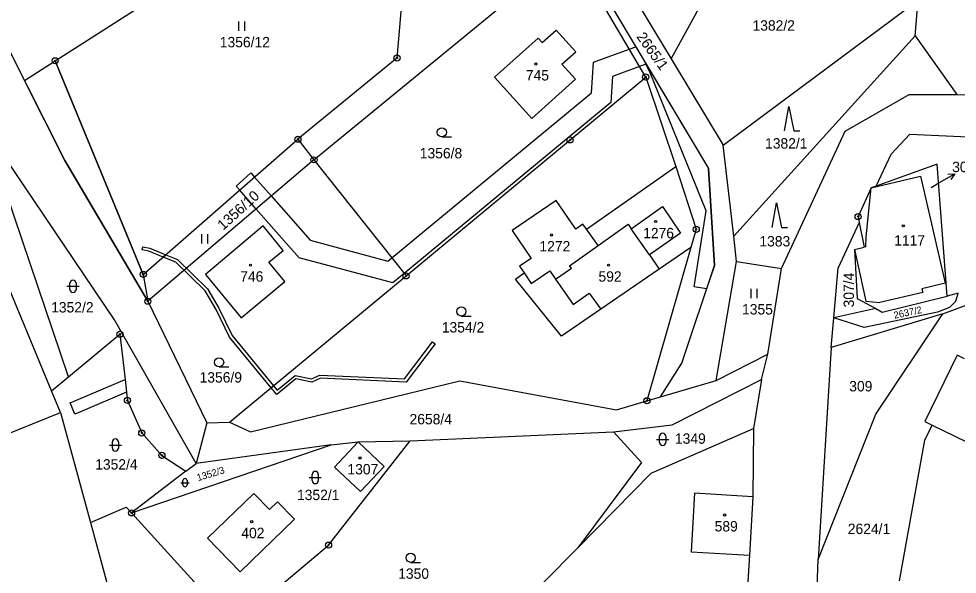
# Model space of a CAD drawing. Extents: x -439246 to -433691, y -1130252 to -1121148.
# Drawn here: x -437823.2 to -437669.4, y -1123946.9 to -1123855.9 of the extents above; entities that cross this region are included whole.
import ezdxf

# ---------------------------------------------------------------- set-up
doc = ezdxf.new("R2010")
doc.units = 0
for name, color, linetype in [('Vrstva 1', 7, 'Continuous'), ('Vrstva 16', 7, 'Continuous'), ('Vrstva 18', 7, 'Continuous'), ('Vrstva 19', 7, 'Continuous'), ('Vrstva 24', 7, 'Continuous'), ('Vrstva 25', 7, 'Continuous'), ('Vrstva 3', 7, 'Continuous'), ('Vrstva 30', 7, 'Continuous'), ('Vrstva 37', 7, 'Continuous'), ('Vrstva 4', 7, 'Continuous')]:
    doc.layers.add(name, color=color, linetype=linetype)

msp = doc.modelspace()

# ---------------------------------------------------------------- linework, layer by layer
at = {"layer": 'Vrstva 1'}
for p, q in [((-437682.65, -1123883.33), (-437680.19, -1123878.06)), ((-437672.66, -1123879.74), (-437682.65, -1123883.33)), ((-437671.04, -1123901.34), (-437672.66, -1123879.74)), ((-437683.48, -1123883.62), (-437675.39, -1123881.7)), ((-437675.39, -1123881.7), (-437671.34, -1123899.23)), ((-437682.65, -1123883.33), (-437683.48, -1123883.62)), ((-437685.43, -1123889.29), (-437688.91, -1123896.72)), ((-437686.24, -1123893.69), (-437685.79, -1123901.71)), ((-437686.24, -1123893.69), (-437684.37, -1123902.16)), ((-437671.34, -1123899.23), (-437675.18, -1123900.14)), ((-437675.04, -1123900.73), (-437682.09, -1123902.38)), ((-437675.18, -1123900.14), (-437675.04, -1123900.73)), ((-437685.79, -1123901.71), (-437682.72, -1123903.36)), ((-437684.37, -1123902.16), (-437682.09, -1123902.38)), ((-437669.23, -1123900.86), (-437671.04, -1123901.34)), ((-437669.61, -1123902.14), (-437670.67, -1123903.23)), ((-437669.61, -1123902.14), (-437669.23, -1123900.86)), ((-437670.67, -1123903.23), (-437672.59, -1123903.99)), ((-437684.63, -1123906.46), (-437689.63, -1123904.87)), ((-437672.59, -1123903.99), (-437684.63, -1123906.46)), ((-437815.02, -1123914.55), (-437806.61, -1123907.58)), ((-437806.61, -1123907.58), (-437805.78, -1123914.99)), ((-437805.78, -1123914.99), (-437805.54, -1123917.06)), ((-437816.33, -1123920.43), (-437817.81, -1123916.86)), ((-437805.54, -1123917.06), (-437805.39, -1123918.43)), ((-437805.39, -1123918.43), (-437803.03, -1123923.76)), ((-437803.03, -1123923.76), (-437799.73, -1123927.43)), ((-437799.73, -1123927.43), (-437795.82, -1123930.04)), ((-437795.82, -1123930.04), (-437794.13, -1123928.74)), ((-437795.82, -1123930.04), (-437804.71, -1123936.86))]:
    msp.add_line(p, q, dxfattribs=at)
for points in [[(-437849.05, -1123813.02), (-437815.62, -1123879.14)], [(-437716.26, -1123862.46), (-437690.5, -1123815.48)], [(-437817.23, -1123862.78), (-437755.7, -1123823.48)], [(-437727.79, -1123843.32), (-437716.26, -1123862.46)], [(-437720.44, -1123865.44), (-437732.93, -1123844.23)], [(-437731.5, -1123844.63), (-437710.14, -1123880.45)], [(-437760.22, -1123850.2), (-437761.21, -1123862.33)], [(-437707.74, -1123876.59), (-437675.77, -1123852.84)], [(-437676.28, -1123858.7), (-437675.77, -1123852.84)], [(-437774.81, -1123879.01), (-437743.98, -1123853.73)], [(-437738.07, -1123859.06), (-437745.2, -1123865.49)], [(-437737.4, -1123859.8), (-437738.07, -1123859.06)], [(-437737.4, -1123859.8), (-437735.14, -1123857.76)], [(-437731.92, -1123861.32), (-437735.14, -1123857.76)], [(-437706.02, -1123891.49), (-437676.28, -1123858.7)], [(-437676.28, -1123858.7), (-437669.45, -1123868.31)], [(-437761.21, -1123862.33), (-437777.45, -1123875.63)], [(-437734.18, -1123863.36), (-437731.92, -1123861.32)], [(-437802.78, -1123897.79), (-437817.23, -1123862.78)], [(-437731.97, -1123865.81), (-437734.18, -1123863.36)], [(-437716.26, -1123862.46), (-437707.74, -1123876.59)], [(-437745.2, -1123865.49), (-437739.11, -1123872.26)], [(-437739.11, -1123872.26), (-437731.97, -1123865.81)], [(-437732.83, -1123875.74), (-437720.44, -1123865.44)], [(-437720.44, -1123865.44), (-437715.51, -1123880.11)], [(-437687.76, -1123874.29), (-437677.27, -1123868.29)], [(-437677.27, -1123868.29), (-437669.45, -1123868.31)], [(-437669.45, -1123868.31), (-437631.46, -1123868.44)], [(-437807.51, -1123905.21), (-437829.04, -1123873.39)], [(-437815.02, -1123914.55), (-437829.04, -1123873.39)], [(-437698.16, -1123896.8), (-437687.76, -1123874.29)], [(-437802.78, -1123897.79), (-437777.45, -1123875.63)], [(-437777.45, -1123875.63), (-437774.81, -1123879.01)], [(-437759.71, -1123898.02), (-437732.83, -1123875.74)], [(-437680.19, -1123878.06), (-437677.14, -1123874.81)], [(-437677.14, -1123874.81), (-437642.63, -1123876.41)], [(-437706.02, -1123891.49), (-437707.74, -1123876.59)], [(-437815.62, -1123879.14), (-437802.04, -1123902.17)], [(-437774.81, -1123879.01), (-437802.04, -1123902.17)], [(-437774.81, -1123879.01), (-437759.71, -1123898.02)], [(-437817.81, -1123916.86), (-437833.2, -1123879.86)], [(-437730.14, -1123890.37), (-437715.51, -1123880.11)], [(-437715.51, -1123880.11), (-437712.16, -1123890.39)], [(-437709.18, -1123896.34), (-437710.14, -1123880.45)], [(-437683.48, -1123883.62), (-437685.63, -1123888.31)], [(-437735.13, -1123885.67), (-437742.33, -1123890.59)], [(-437731.92, -1123890.37), (-437735.13, -1123885.67)], [(-437722.8, -1123890.3), (-437717.67, -1123886.64)], [(-437717.67, -1123886.64), (-437714.74, -1123891)], [(-437685.63, -1123888.31), (-437685.43, -1123889.29)], [(-437783.14, -1123889.8), (-437792.61, -1123897.79)], [(-437779.84, -1123893.84), (-437783.14, -1123889.8)], [(-437730.72, -1123889.55), (-437731.92, -1123890.37)], [(-437730.14, -1123890.37), (-437730.72, -1123889.55)], [(-437685.43, -1123889.29), (-437684.62, -1123893.32)], [(-437742.33, -1123890.59), (-437739.2, -1123895.15)], [(-437728.25, -1123893.03), (-437730.14, -1123890.37)], [(-437719.82, -1123894.56), (-437722.8, -1123890.3)], [(-437714.74, -1123891), (-437719.82, -1123894.56)], [(-437712.16, -1123890.39), (-437713.02, -1123893.39)], [(-437705.54, -1123895.67), (-437706.02, -1123891.49)], [(-437732.94, -1123896.36), (-437728.25, -1123893.03)], [(-437782.19, -1123895.78), (-437779.84, -1123893.84)], [(-437713.02, -1123893.39), (-437720.25, -1123918.49)], [(-437713.02, -1123893.39), (-437718.21, -1123896.94)], [(-437686.24, -1123893.69), (-437684.62, -1123893.32)], [(-437779.57, -1123898.94), (-437782.19, -1123895.78)], [(-437739.2, -1123895.15), (-437741.1, -1123896.45)], [(-437708.9, -1123915.16), (-437705.54, -1123895.67)], [(-437705.54, -1123895.67), (-437698.16, -1123896.8)], [(-437671.73, -1123904.22), (-437646.44, -1123894.84)], [(-437741.78, -1123898.54), (-437740.36, -1123897.54)], [(-437741.1, -1123896.45), (-437740.36, -1123897.54)], [(-437740.36, -1123897.54), (-437739.19, -1123899.25)], [(-437739.19, -1123899.25), (-437736.18, -1123897.2)], [(-437736.18, -1123897.2), (-437735.21, -1123898.58)], [(-437735.21, -1123898.58), (-437732.62, -1123896.78)], [(-437732.62, -1123896.78), (-437732.94, -1123896.36)], [(-437718.21, -1123896.94), (-437727.78, -1123903.49)], [(-437714.52, -1123912.32), (-437709.18, -1123896.34)], [(-437700.42, -1123910.87), (-437698.16, -1123896.8)], [(-437689.63, -1123904.87), (-437688.91, -1123896.72)], [(-437802.78, -1123897.79), (-437802.04, -1123902.17)], [(-437792.61, -1123897.79), (-437786.72, -1123904.88)], [(-437788.63, -1123921.99), (-437759.71, -1123898.02)], [(-437786.72, -1123904.88), (-437779.57, -1123898.94)], [(-437734.25, -1123907.92), (-437741.78, -1123898.54)], [(-437802.04, -1123902.17), (-437792.39, -1123922.12)], [(-437681.67, -1123903.98), (-437671.04, -1123901.34)], [(-437727.78, -1123903.49), (-437734.25, -1123907.92)], [(-437682.72, -1123903.36), (-437689.63, -1123904.87)], [(-437682.72, -1123903.36), (-437681.67, -1123903.98)], [(-437794.13, -1123928.74), (-437807.51, -1123905.21)], [(-437671.73, -1123904.22), (-437690.06, -1123909.75)], [(-437690.06, -1123909.75), (-437689.63, -1123904.87)], [(-437682.75, -1123920.66), (-437671.73, -1123904.22)], [(-437690.06, -1123909.75), (-437692.15, -1123944.49)], [(-437708.9, -1123915.16), (-437700.42, -1123910.87)], [(-437701.44, -1123915), (-437700.42, -1123910.87)], [(-437669.39, -1123911.04), (-437674.67, -1123921.88)], [(-437668.19, -1123911.62), (-437669.39, -1123911.04)], [(-437718.02, -1123917.84), (-437714.52, -1123912.32)], [(-437817.81, -1123916.86), (-437815.02, -1123914.55)], [(-437785.22, -1123923.58), (-437750.89, -1123915.21)], [(-437750.89, -1123915.21), (-437725.22, -1123919.95)], [(-437718.02, -1123917.84), (-437708.9, -1123915.16)], [(-437716.11, -1123922.44), (-437701.44, -1123915)], [(-437701.44, -1123915), (-437702.76, -1123923.03)], [(-437725.22, -1123919.95), (-437720.25, -1123918.49)], [(-437720.25, -1123918.49), (-437718.02, -1123917.84)], [(-437855.41, -1123936.2), (-437816.33, -1123920.43)], [(-437816.33, -1123920.43), (-437811.43, -1123938.42)], [(-437692.15, -1123944.49), (-437682.75, -1123920.66)], [(-437792.39, -1123922.12), (-437794.13, -1123928.74)], [(-437792.39, -1123922.12), (-437788.63, -1123921.99)], [(-437788.63, -1123921.99), (-437785.22, -1123923.58)], [(-437674.67, -1123921.88), (-437673.48, -1123922.46)], [(-437759.04, -1123925.03), (-437725.73, -1123923.56)], [(-437725.73, -1123923.56), (-437716.11, -1123922.44)], [(-437725.73, -1123923.56), (-437721.11, -1123928.61)], [(-437719.55, -1123930.32), (-437702.76, -1123923.03)], [(-437702.76, -1123923.03), (-437702.9, -1123934.21)], [(-437674.69, -1123924.94), (-437673.48, -1123922.46)], [(-437673.48, -1123922.46), (-437654.89, -1123931.51)], [(-437772.42, -1123942.14), (-437759.04, -1123925.03)], [(-437771.97, -1123925.72), (-437767.57, -1123925.24)], [(-437767.57, -1123925.24), (-437771.45, -1123929.35)], [(-437767.57, -1123925.24), (-437759.04, -1123925.03)], [(-437763.31, -1123929.25), (-437767.57, -1123925.24)], [(-437678.83, -1123948), (-437674.69, -1123924.94)], [(-437804.71, -1123936.86), (-437771.97, -1123925.72)], [(-437771.97, -1123925.72), (-437794.13, -1123928.74)], [(-437771.45, -1123929.35), (-437767.18, -1123933.37)], [(-437767.18, -1123933.37), (-437763.31, -1123929.25)], [(-437721.11, -1123928.61), (-437731.59, -1123942.56)], [(-437731.59, -1123942.56), (-437719.55, -1123930.32)], [(-437792.27, -1123941.01), (-437784.66, -1123933.69)], [(-437784.66, -1123933.69), (-437782.12, -1123936.3)], [(-437702.9, -1123934.21), (-437703.45, -1123943.76)], [(-437811.43, -1123938.42), (-437805.58, -1123935.92)], [(-437805.58, -1123935.92), (-437804.71, -1123936.86)], [(-437782.12, -1123936.3), (-437780.8, -1123935.02)], [(-437780.8, -1123935.02), (-437778.01, -1123937.9)], [(-437804.71, -1123936.86), (-437788, -1123955.23)], [(-437811.43, -1123938.42), (-437807.26, -1123953.71)], [(-437778.01, -1123937.9), (-437786.89, -1123946.51)], [(-437786.89, -1123946.51), (-437792.27, -1123941.01)], [(-437788, -1123955.23), (-437772.42, -1123942.14)], [(-437737.21, -1123948.27), (-437731.59, -1123942.56)], [(-437703.45, -1123943.76), (-437704.03, -1123953.31)], [(-437692.44, -1123951.97), (-437692.15, -1123944.49)]]:
    msp.add_lwpolyline(points, dxfattribs=at)
at = {"layer": 'Vrstva 16'}
msp.add_line((-437672.39, -1123882.8), (-437669.8, -1123881.29), dxfattribs=at)
for points in [[(-437670.91, -1123881.36), (-437669.8, -1123881.29), (-437670.41, -1123882.22)], [(-437673.66, -1123883.54), (-437672.39, -1123882.8)]]:
    msp.add_lwpolyline(points, dxfattribs=at)
at = {"layer": 'Vrstva 24'}
for centre, radius in [((-437817.23, -1123862.78), 0.5), ((-437761.21, -1123862.33), 0.5), ((-437761.21, -1123862.33), 0.1), ((-437817.23, -1123862.78), 0.1), ((-437720.44, -1123865.44), 0.5), ((-437720.44, -1123865.44), 0.1), ((-437777.45, -1123875.63), 0.5), ((-437777.45, -1123875.63), 0.1), ((-437732.83, -1123875.74), 0.5), ((-437732.83, -1123875.74), 0.1), ((-437774.81, -1123879.01), 0.5), ((-437774.81, -1123879.01), 0.1), ((-437685.63, -1123888.31), 0.5), ((-437685.63, -1123888.31), 0.1), ((-437712.16, -1123890.39), 0.5), ((-437712.16, -1123890.39), 0.1), ((-437802.78, -1123897.79), 0.5), ((-437802.78, -1123897.79), 0.1), ((-437759.71, -1123898.02), 0.5), ((-437759.71, -1123898.02), 0.1), ((-437802.04, -1123902.17), 0.5), ((-437802.04, -1123902.17), 0.1), ((-437806.61, -1123907.58), 0.5), ((-437806.61, -1123907.58), 0.1), ((-437805.39, -1123918.43), 0.5), ((-437805.39, -1123918.43), 0.1), ((-437720.25, -1123918.49), 0.5), ((-437720.25, -1123918.49), 0.1), ((-437803.03, -1123923.76), 0.5), ((-437803.03, -1123923.76), 0.1), ((-437799.73, -1123927.43), 0.5), ((-437799.73, -1123927.43), 0.1), ((-437804.71, -1123936.86), 0.5), ((-437804.71, -1123936.86), 0.1), ((-437772.42, -1123942.14), 0.5), ((-437772.42, -1123942.14), 0.1)]:
    msp.add_circle(centre, radius, dxfattribs=at)
at = {"layer": 'Vrstva 25'}
for p, q in [((-437787.13, -1123857.87), (-437787.13, -1123856.37)), ((-437786.13, -1123857.87), (-437786.13, -1123856.37)), ((-437753.85, -1123875.25), (-437752.25, -1123875.25)), ((-437793.2, -1123892.71), (-437793.2, -1123891.21)), ((-437792.2, -1123892.71), (-437792.2, -1123891.21)), ((-437814.81, -1123900.23), (-437814.81, -1123899.23)), ((-437813.81, -1123899.23), (-437813.81, -1123900.23)), ((-437815.31, -1123899.73), (-437813.31, -1123899.73)), ((-437703.17, -1123901.65), (-437703.17, -1123900.15)), ((-437702.17, -1123901.65), (-437702.17, -1123900.15)), ((-437750.65, -1123904.6), (-437749.05, -1123904.6)), ((-437790.36, -1123912.94), (-437788.76, -1123912.94)), ((-437807.85, -1123926.24), (-437807.85, -1123925.24)), ((-437806.85, -1123925.24), (-437806.85, -1123926.24)), ((-437718.66, -1123924.81), (-437716.66, -1123924.81)), ((-437718.16, -1123925.31), (-437718.16, -1123924.31)), ((-437717.16, -1123924.31), (-437717.16, -1123925.31)), ((-437808.35, -1123925.74), (-437806.35, -1123925.74)), ((-437775.61, -1123931.06), (-437773.61, -1123931.06)), ((-437775.11, -1123931.56), (-437775.11, -1123930.56)), ((-437774.11, -1123930.56), (-437774.11, -1123931.56)), ((-437796.62, -1123931.91), (-437795.28, -1123931.91)), ((-437796.29, -1123932.25), (-437796.29, -1123931.57)), ((-437795.61, -1123931.57), (-437795.61, -1123932.25)), ((-437758.96, -1123944.96), (-437757.36, -1123944.96))]:
    msp.add_line(p, q, dxfattribs=at)
for points in [[(-437697.68, -1123874.27), (-437696.98, -1123870.27), (-437696.18, -1123874.27), (-437695.18, -1123874.27)], [(-437699.71, -1123890.08), (-437699.01, -1123886.08), (-437698.21, -1123890.08), (-437697.21, -1123890.08)]]:
    msp.add_lwpolyline(points, dxfattribs=at)
for centre, radius in [((-437738.45, -1123863.31), 0.175), ((-437753.85, -1123874.5), 0.75), ((-437718.82, -1123889.1), 0.175), ((-437678.23, -1123889.82), 0.175), ((-437735.87, -1123891.32), 0.175), ((-437785.22, -1123896.27), 0.175), ((-437726.54, -1123896.27), 0.175), ((-437750.65, -1123903.85), 0.75), ((-437790.36, -1123912.19), 0.75), ((-437767.27, -1123927.85), 0.175), ((-437707.5, -1123937.2), 0.175), ((-437785.02, -1123938.3), 0.175), ((-437758.96, -1123944.21), 0.75)]:
    msp.add_circle(centre, radius, dxfattribs=at)
for centre, radius, start, end in [((-437814.31, -1123899.23), 0.5, 0, 180), ((-437814.31, -1123900.23), 0.5, 180, 0), ((-437717.66, -1123924.31), 0.5, 0, 180), ((-437807.35, -1123925.24), 0.5, 0, 180), ((-437717.66, -1123925.31), 0.5, 180, 0), ((-437807.35, -1123926.24), 0.5, 180, 0), ((-437795.95, -1123931.57), 0.335, 0, 180), ((-437774.61, -1123930.56), 0.5, 0, 180), ((-437774.61, -1123931.56), 0.5, 180, 0), ((-437795.95, -1123932.25), 0.335, 180, 0)]:
    msp.add_arc(centre, radius, start, end, dxfattribs=at)
at = {"layer": 'Vrstva 3'}
for points in [[(-437738.07, -1123859.06), (-437745.2, -1123865.49)], [(-437737.4, -1123859.8), (-437738.07, -1123859.06)], [(-437737.4, -1123859.8), (-437735.14, -1123857.76)], [(-437731.92, -1123861.32), (-437735.14, -1123857.76)], [(-437734.18, -1123863.36), (-437731.92, -1123861.32)], [(-437731.97, -1123865.81), (-437734.18, -1123863.36)], [(-437745.2, -1123865.49), (-437739.11, -1123872.26)], [(-437739.11, -1123872.26), (-437731.97, -1123865.81)], [(-437683.48, -1123883.62), (-437675.39, -1123881.7)], [(-437675.39, -1123881.7), (-437671.34, -1123899.23)], [(-437684.3, -1123891.6), (-437683.48, -1123883.62)], [(-437735.13, -1123885.67), (-437742.33, -1123890.59)], [(-437731.92, -1123890.37), (-437735.13, -1123885.67)], [(-437722.8, -1123890.3), (-437717.67, -1123886.64)], [(-437717.67, -1123886.64), (-437714.74, -1123891)], [(-437783.14, -1123889.8), (-437792.61, -1123897.79)], [(-437779.84, -1123893.84), (-437783.14, -1123889.8)], [(-437730.72, -1123889.55), (-437731.92, -1123890.37)], [(-437730.14, -1123890.37), (-437730.72, -1123889.55)], [(-437728.25, -1123893.03), (-437723.33, -1123889.54)], [(-437723.33, -1123889.54), (-437722.8, -1123890.3)], [(-437742.33, -1123890.59), (-437739.2, -1123895.15)], [(-437728.25, -1123893.03), (-437730.14, -1123890.37)], [(-437719.82, -1123894.56), (-437722.8, -1123890.3)], [(-437719.82, -1123894.56), (-437722.8, -1123890.3)], [(-437714.74, -1123891), (-437719.82, -1123894.56)], [(-437732.94, -1123896.36), (-437728.25, -1123893.03)], [(-437732.94, -1123896.36), (-437728.25, -1123893.03)], [(-437684.39, -1123893.27), (-437684.3, -1123891.6)], [(-437782.19, -1123895.78), (-437779.84, -1123893.84)], [(-437719.82, -1123894.56), (-437718.21, -1123896.94)], [(-437686.24, -1123893.69), (-437684.62, -1123893.32)], [(-437686.24, -1123893.69), (-437684.37, -1123902.16)], [(-437684.39, -1123893.27), (-437684.62, -1123893.32)], [(-437779.57, -1123898.94), (-437782.19, -1123895.78)], [(-437739.2, -1123895.15), (-437741.1, -1123896.45)], [(-437741.1, -1123896.45), (-437740.36, -1123897.54)], [(-437740.36, -1123897.54), (-437739.19, -1123899.25)], [(-437739.19, -1123899.25), (-437736.18, -1123897.2)], [(-437736.18, -1123897.2), (-437735.21, -1123898.58)], [(-437735.21, -1123898.58), (-437732.62, -1123896.78)], [(-437735.21, -1123898.58), (-437732.62, -1123896.78)], [(-437732.62, -1123896.78), (-437732.94, -1123896.36)], [(-437732.62, -1123896.78), (-437732.94, -1123896.36)], [(-437718.21, -1123896.94), (-437727.78, -1123903.49)], [(-437792.61, -1123897.79), (-437786.72, -1123904.88)], [(-437786.72, -1123904.88), (-437779.57, -1123898.94)], [(-437735.21, -1123898.58), (-437732.34, -1123902.69)], [(-437671.34, -1123899.23), (-437675.18, -1123900.14)], [(-437675.04, -1123900.73), (-437682.09, -1123902.38)], [(-437675.18, -1123900.14), (-437675.04, -1123900.73)], [(-437732.34, -1123902.69), (-437729.71, -1123900.84)], [(-437729.71, -1123900.84), (-437727.78, -1123903.49)], [(-437684.37, -1123902.16), (-437682.09, -1123902.38)], [(-437767.57, -1123925.24), (-437771.45, -1123929.35)], [(-437763.31, -1123929.25), (-437767.57, -1123925.24)], [(-437771.45, -1123929.35), (-437767.18, -1123933.37)], [(-437767.18, -1123933.37), (-437763.31, -1123929.25)], [(-437792.27, -1123941.01), (-437784.66, -1123933.69)], [(-437784.66, -1123933.69), (-437782.12, -1123936.3)], [(-437712.45, -1123933.65), (-437713.01, -1123943.21)], [(-437702.9, -1123934.21), (-437712.45, -1123933.65)], [(-437702.9, -1123934.21), (-437703.45, -1123943.76)], [(-437782.12, -1123936.3), (-437780.8, -1123935.02)], [(-437780.8, -1123935.02), (-437778.01, -1123937.9)], [(-437778.01, -1123937.9), (-437786.89, -1123946.51)], [(-437786.89, -1123946.51), (-437792.27, -1123941.01)], [(-437713.01, -1123943.21), (-437703.45, -1123943.76)]]:
    msp.add_lwpolyline(points, dxfattribs=at)
at = {"layer": 'Vrstva 30'}
for p, q in [((-437792.64, -1123900.48), (-437797.45, -1123895.77)), ((-437797.17, -1123895.35), (-437792.24, -1123900.17)), ((-437790.84, -1123903.53), (-437792.64, -1123900.48)), ((-437792.24, -1123900.17), (-437790.4, -1123903.3)), ((-437788.66, -1123908.08), (-437790.84, -1123903.53)), ((-437790.4, -1123903.3), (-437788.23, -1123907.81)), ((-437759.96, -1123914.91), (-437755.37, -1123908.85)), ((-437754.97, -1123909.15), (-437759.72, -1123915.42)), ((-437755.37, -1123908.85), (-437754.97, -1123909.15)), ((-437780.85, -1123916.75), (-437777.92, -1123914.35)), ((-437777.92, -1123914.35), (-437775.21, -1123914.9)), ((-437775.21, -1123914.9), (-437773.83, -1123914.27)), ((-437773.83, -1123914.27), (-437759.96, -1123914.91)), ((-437813.71, -1123918.4), (-437805.78, -1123914.99)), ((-437805.78, -1123914.99), (-437805.54, -1123917.06)), ((-437777.79, -1123914.88), (-437780.92, -1123917.45)), ((-437775.15, -1123915.42), (-437777.79, -1123914.88)), ((-437773.73, -1123914.77), (-437775.15, -1123915.42)), ((-437759.72, -1123915.42), (-437773.73, -1123914.77)), ((-437805.54, -1123917.06), (-437813.06, -1123920.3)), ((-437814.77, -1123918.85), (-437813.71, -1123918.4)), ((-437813.98, -1123920.69), (-437814.77, -1123918.85)), ((-437813.06, -1123920.3), (-437813.98, -1123920.69))]:
    msp.add_line(p, q, dxfattribs=at)
for points in [[(-437710.45, -1123900.15), (-437712.51, -1123899.82), (-437710.52, -1123887.36), (-437719.83, -1123864.49), (-437720.44, -1123863.35), (-437721.45, -1123863.72), (-437725.87, -1123865.34), (-437726.14, -1123869.64), (-437760.03, -1123897.62), (-437761.91, -1123899.17), (-437777.25, -1123895.07), (-437784.28, -1123887.07), (-437786.99, -1123883.98), (-437787.58, -1123883.31), (-437785.14, -1123881.15), (-437784.54, -1123881.83), (-437781.8, -1123884.95), (-437775.45, -1123892.17), (-437762.69, -1123895.59), (-437762.06, -1123895.07), (-437729.3, -1123868.02), (-437728.99, -1123863.01), (-437723.14, -1123860.86), (-437722.06, -1123860.47), (-437710.14, -1123880.45)], [(-437822.27, -1123866), (-437817.23, -1123862.78), (-437802.78, -1123897.79), (-437802.04, -1123902.17), (-437815.62, -1123879.14), (-437822.27, -1123866)], [(-437710.14, -1123880.45), (-437709.18, -1123896.34), (-437710.45, -1123900.15)], [(-437799.51, -1123894.93), (-437801.89, -1123893.96), (-437802.98, -1123893.75), (-437802.88, -1123893.26), (-437801.74, -1123893.48), (-437799.09, -1123894.56), (-437799.51, -1123894.93)], [(-437799.51, -1123894.93), (-437799.09, -1123894.56), (-437797.17, -1123895.35)], [(-437797.45, -1123895.77), (-437799.51, -1123894.93)], [(-437781.82, -1123916.35), (-437788.66, -1123908.08)], [(-437788.23, -1123907.81), (-437781.44, -1123916.03), (-437781.82, -1123916.35)], [(-437781.82, -1123916.35), (-437781.44, -1123916.03), (-437780.85, -1123916.75)], [(-437780.92, -1123917.45), (-437781.82, -1123916.35)]]:
    msp.add_lwpolyline(points, dxfattribs=at)
at = {"layer": 'Vrstva 37'}
for centre in [(-437738.45, -1123863.31), (-437718.82, -1123889.1), (-437678.23, -1123889.82), (-437735.87, -1123891.32), (-437785.22, -1123896.27), (-437726.54, -1123896.27), (-437767.27, -1123927.85), (-437707.5, -1123937.2), (-437785.02, -1123938.3)]:
    msp.add_circle(centre, 0.175, dxfattribs=at)
at = {"layer": 'Vrstva 4'}
for p, q in [((-437684.3, -1123891.6), (-437683.48, -1123883.62)), ((-437684.39, -1123893.27), (-437684.3, -1123891.6)), ((-437684.39, -1123893.27), (-437684.62, -1123893.32))]:
    msp.add_line(p, q, dxfattribs=at)
for points in [[(-437728.25, -1123893.03), (-437723.33, -1123889.54)], [(-437723.33, -1123889.54), (-437722.8, -1123890.3)], [(-437719.82, -1123894.56), (-437718.21, -1123896.94)], [(-437735.21, -1123898.58), (-437732.34, -1123902.69)], [(-437732.34, -1123902.69), (-437729.71, -1123900.84)], [(-437729.71, -1123900.84), (-437727.78, -1123903.49)], [(-437712.45, -1123933.65), (-437713.01, -1123943.21)], [(-437702.9, -1123934.21), (-437712.45, -1123933.65)], [(-437713.01, -1123943.21), (-437703.45, -1123943.76)]]:
    msp.add_lwpolyline(points, dxfattribs=at)

# ---------------------------------------------------------------- texts
at = {"layer": 'Vrstva 16'}
for s, p in [('307/3', (-437670.21, -1123881.02)), ('2624/1', (-437687.32, -1123940.32))]:
    msp.add_text(s, height=1.7, dxfattribs=at).set_placement(p)
at = {"layer": 'Vrstva 18'}
for s, height, p in [('1382/2', 1.7, (-437702.94, -1123857.84)), ('1356/12', 1.7, (-437790.25, -1123860.57)), ('1382/1', 1.7, (-437700.88, -1123877.16)), ('1356/8', 1.7, (-437757.47, -1123878.77)), ('307/3', 0.1, (-437673.66, -1123883.54)), ('1383', 1.7, (-437701.81, -1123893.2)), ('1352/2', 1.7, (-437817.89, -1123904.02)), ('1355', 1.7, (-437704.65, -1123904.35)), ('1354/2', 1.7, (-437753.86, -1123907.3)), ('1356/9', 1.7, (-437793.56, -1123915.5)), ('309', 1.7, (-437687.08, -1123916.95)), ('2658/4', 1.7, (-437759.15, -1123922.35)), ('1349', 1.7, (-437715.65, -1123925.53)), ('1352/4', 1.7, (-437810.67, -1123929.76)), ('1352/1', 1.7, (-437777.59, -1123934.76)), ('1350', 1.7, (-437761.01, -1123947.66))]:
    msp.add_text(s, height=height, dxfattribs=at).set_placement(p)
for s, height, rotation, p in [('2665/1', 1.7, 305.5658, (-437722.03, -1123858.85)), ('1356/10', 1.7, 42.1673, (-437789.7, -1123890.65)), ('307/4', 1.7, 90, (-437686.31, -1123903.19)), ('2637/2', 1.14, 11.9944, (-437679.66, -1123905.06)), ('1352/3', 1.14, 16.9361, (-437793.82, -1123931.67))]:
    msp.add_text(s, height=height, rotation=rotation, dxfattribs=at).set_placement(p)
at = {"layer": 'Vrstva 19'}
for s, p in [('745', (-437740.09, -1123866.01)), ('1276', (-437720.86, -1123891.86)), ('1117', (-437679.72, -1123893.06)), ('1272', (-437737.86, -1123894.02)), ('746', (-437786.9, -1123898.97)), ('592', (-437728.18, -1123898.97)), ('1307', (-437769.33, -1123930.55)), ('589', (-437709.14, -1123939.9)), ('402', (-437786.72, -1123941))]:
    msp.add_text(s, height=1.7, dxfattribs=at).set_placement(p)

doc.saveas('drawing.dxf')
